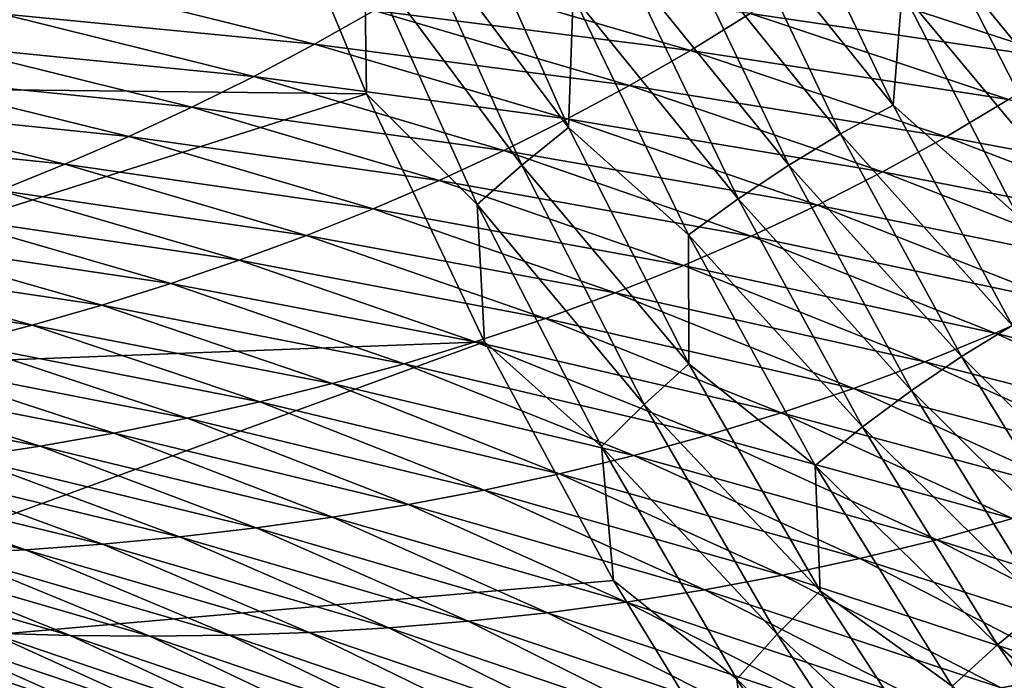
# Model space of a CAD drawing. Header units: metres. Extents: x -46 to 104, y -30 to 30.
# Tile 571 of 656: x 74.17 to 76.23, y -4.62 to -3.24. Entities that reach past the tile are written whole.
import ezdxf

# ---------------------------------------------------------------- set-up
doc = ezdxf.new("R2010")
doc.units = ezdxf.units.M
doc.layers.add('solid_26_000_502_XXX', color=7, linetype='CONTINUOUS')

msp = doc.modelspace()

# ---------------------------------------------------------------- linework, layer by layer
at = {"layer": 'solid_26_000_502_XXX'}
for points in [[(76.200562, -0.699247, 287.999847), (84.380432, -3.198432, 300.333527), (84.442299, -3.477107, 300.234985)], [(76.261185, -0.968341, 287.904083), (76.200562, -0.699247, 287.999847), (84.442299, -3.477107, 300.234985)], [(74.675613, -2.854198, 286.736267), (72.783676, -3.366588, 287.985992), (72.585472, -2.726246, 288.252411)], [(74.675613, -2.854198, 286.736267), (74.898201, -3.390811, 286.472717), (72.783676, -3.366588, 287.985992)], [(74.89399, -3.096862, 286.539551), (74.898201, -3.390811, 286.472717), (74.675613, -2.854198, 286.736267)], [(75.659523, -2.989845, 286.323944), (75.77227, -2.934914, 286.347565), (76.000046, -3.414107, 286.091522)], [(76.000046, -3.414107, 286.091522), (75.77227, -2.934914, 286.347565), (76.019043, -3.175488, 286.228302)], [(74.990921, -3.021198, 286.504883), (75.09269, -2.9483, 286.479401), (75.321297, -3.460957, 286.216248)], [(75.321297, -3.460957, 286.216248), (75.09269, -2.9483, 286.479401), (75.330811, -3.184621, 286.309204)], [(75.547836, -3.050077, 286.309601), (75.659523, -2.989845, 286.323944), (75.890503, -3.474179, 286.064606)], [(75.890503, -3.474179, 286.064606), (75.659523, -2.989845, 286.323944), (76.000046, -3.414107, 286.091522)], [(74.89399, -3.096862, 286.539551), (74.990921, -3.021198, 286.504883), (75.223167, -3.540201, 286.237885)], [(75.223167, -3.540201, 286.237885), (74.990921, -3.021198, 286.504883), (75.321297, -3.460957, 286.216248)], [(75.438011, -3.115159, 286.304688), (75.547836, -3.050077, 286.309601), (75.782204, -3.539848, 286.046783)], [(75.782204, -3.539848, 286.046783), (75.547836, -3.050077, 286.309601), (75.890503, -3.474179, 286.064606)], [(76.129807, -3.129516, 286.271667), (76.239349, -3.090132, 286.323486), (76.474373, -3.550911, 286.065857)], [(75.129936, -3.622298, 286.268646), (74.898201, -3.390811, 286.472717), (74.89399, -3.096862, 286.539551)], [(75.129936, -3.622298, 286.268646), (74.89399, -3.096862, 286.539551), (75.223167, -3.540201, 286.237885)], [(75.330811, -3.184621, 286.309204), (75.438011, -3.115159, 286.304688), (75.675934, -3.610625, 286.038208)], [(75.675934, -3.610625, 286.038208), (75.438011, -3.115159, 286.304688), (75.782204, -3.539848, 286.046783)], [(76.019043, -3.175488, 286.228302), (76.129807, -3.129516, 286.271667), (76.367516, -3.594242, 286.011353)], [(76.367516, -3.594242, 286.011353), (76.129807, -3.129516, 286.271667), (76.474373, -3.550911, 286.065857)], [(75.036179, -3.142235, 300.581055), (74.9142, -3.216002, 300.488373), (75.576576, -3.299735, 300.518188)], [(75.036179, -3.142235, 300.581055), (75.576576, -3.299735, 300.518188), (75.701172, -3.222479, 300.616486)], [(75.822487, -3.14149, 300.713165), (75.701172, -3.222479, 300.616486), (76.368431, -3.320158, 300.683807)], [(75.822487, -3.14149, 300.713165), (76.368431, -3.320158, 300.683807), (76.491615, -3.233485, 300.787231)], [(74.256233, -3.154265, 300.485748), (74.134727, -3.223182, 300.39563), (74.789474, -3.286611, 300.394073)], [(74.256233, -3.154265, 300.485748), (74.789474, -3.286611, 300.394073), (74.9142, -3.216002, 300.488373)], [(75.321297, -3.460957, 286.216248), (75.330811, -3.184621, 286.309204), (75.572433, -3.685999, 286.03894)], [(75.572433, -3.685999, 286.03894), (75.330811, -3.184621, 286.309204), (75.675934, -3.610625, 286.038208)], [(76.000046, -3.414107, 286.091522), (76.019043, -3.175488, 286.228302), (76.259697, -3.644552, 285.965027)], [(76.259697, -3.644552, 285.965027), (76.019043, -3.175488, 286.228302), (76.367516, -3.594242, 286.011353)], [(74.134727, -3.223182, 300.39563), (74.010941, -3.289381, 300.303772), (74.662224, -3.354076, 300.298218)], [(74.134727, -3.223182, 300.39563), (74.662224, -3.354076, 300.298218), (74.789474, -3.286611, 300.394073)], [(74.9142, -3.216002, 300.488373), (74.789474, -3.286611, 300.394073), (75.448944, -3.373291, 300.418427)], [(74.9142, -3.216002, 300.488373), (75.448944, -3.373291, 300.418427), (75.576576, -3.299735, 300.518188)], [(75.701172, -3.222479, 300.616486), (75.576576, -3.299735, 300.518188), (76.241608, -3.402451, 300.578766)], [(75.701172, -3.222479, 300.616486), (76.241608, -3.402451, 300.578766), (76.368431, -3.320158, 300.683807)], [(74.010941, -3.289381, 300.303772), (73.885048, -3.352849, 300.210266), (74.532646, -3.418408, 300.200928)], [(74.010941, -3.289381, 300.303772), (74.532646, -3.418408, 300.200928), (74.662224, -3.354076, 300.298218)], [(74.789474, -3.286611, 300.394073), (74.662224, -3.354076, 300.298218), (75.318489, -3.443182, 300.31723)], [(74.789474, -3.286611, 300.394073), (75.318489, -3.443182, 300.31723), (75.448944, -3.373291, 300.418427)], [(75.576576, -3.299735, 300.518188), (75.448944, -3.373291, 300.418427), (76.111404, -3.480411, 300.47226)], [(75.576576, -3.299735, 300.518188), (76.111404, -3.480411, 300.47226), (76.241608, -3.402451, 300.578766)], [(73.885048, -3.352849, 300.210266), (73.75724, -3.413574, 300.115112), (74.400932, -3.479622, 300.102203)], [(73.885048, -3.352849, 300.210266), (74.400932, -3.479622, 300.102203), (74.532646, -3.418408, 300.200928)], [(74.662224, -3.354076, 300.298218), (74.532646, -3.418408, 300.200928), (75.185455, -3.509444, 300.214752)], [(74.662224, -3.354076, 300.298218), (75.185455, -3.509444, 300.214752), (75.318489, -3.443182, 300.31723)], [(74.898201, -3.390811, 286.472717), (73.009285, -3.990891, 287.703186), (72.783676, -3.366588, 287.985992)], [(75.448944, -3.373291, 300.418427), (75.318489, -3.443182, 300.31723), (75.978073, -3.554094, 300.364471)], [(75.448944, -3.373291, 300.418427), (75.978073, -3.554094, 300.364471), (76.111404, -3.480411, 300.47226)], [(74.898201, -3.390811, 286.472717), (75.144958, -3.909624, 286.195404), (73.009285, -3.990891, 287.703186)], [(75.129936, -3.622298, 286.268646), (75.144958, -3.909624, 286.195404), (74.898201, -3.390811, 286.472717)], [(73.75724, -3.413574, 300.115112), (73.627686, -3.47154, 300.018341), (74.267273, -3.537729, 300.002167)], [(73.75724, -3.413574, 300.115112), (74.267273, -3.537729, 300.002167), (74.400932, -3.479622, 300.102203)], [(74.532646, -3.418408, 300.200928), (74.400932, -3.479622, 300.102203), (75.050049, -3.572118, 300.111053)], [(74.532646, -3.418408, 300.200928), (75.050049, -3.572118, 300.111053), (75.185455, -3.509444, 300.214752)], [(75.890503, -3.474179, 286.064606), (76.000046, -3.414107, 286.091522), (76.249512, -3.875592, 285.823456)], [(76.249512, -3.875592, 285.823456), (76.000046, -3.414107, 286.091522), (76.259697, -3.644552, 285.965027)], [(76.241608, -3.402451, 300.578766), (76.111404, -3.480411, 300.47226), (76.775063, -3.604737, 300.558929)], [(75.318489, -3.443182, 300.31723), (75.185455, -3.509444, 300.214752), (75.841873, -3.62356, 300.255463)], [(75.223167, -3.540201, 286.237885), (75.321297, -3.460957, 286.216248), (75.573112, -3.955564, 285.940033)], [(75.318489, -3.443182, 300.31723), (75.841873, -3.62356, 300.255463), (75.978073, -3.554094, 300.364471)], [(75.573112, -3.955564, 285.940033), (75.321297, -3.460957, 286.216248), (75.572433, -3.685999, 286.03894)], [(73.627686, -3.47154, 300.018341), (74.131844, -3.592741, 299.900818), (74.267273, -3.537729, 300.002167)], [(74.400932, -3.479622, 300.102203), (74.267273, -3.537729, 300.002167), (74.912476, -3.631244, 300.006256)], [(74.400932, -3.479622, 300.102203), (74.912476, -3.631244, 300.006256), (75.050049, -3.572118, 300.111053)], [(75.782204, -3.539848, 286.046783), (75.890503, -3.474179, 286.064606), (76.143463, -3.940518, 285.793091)], [(76.143463, -3.940518, 285.793091), (75.890503, -3.474179, 286.064606), (76.249512, -3.875592, 285.823456)], [(76.111404, -3.480411, 300.47226), (75.978073, -3.554094, 300.364471), (76.639229, -3.68378, 300.443359)], [(76.111404, -3.480411, 300.47226), (76.639229, -3.68378, 300.443359), (76.775063, -3.604737, 300.558929)], [(75.185455, -3.509444, 300.214752), (75.050049, -3.572118, 300.111053), (75.703026, -3.688874, 300.145447)], [(75.185455, -3.509444, 300.214752), (75.703026, -3.688874, 300.145447), (75.841873, -3.62356, 300.255463)], [(74.267273, -3.537729, 300.002167), (74.131844, -3.592741, 299.900818), (74.772942, -3.686861, 299.90036)], [(74.267273, -3.537729, 300.002167), (74.772942, -3.686861, 299.90036), (74.912476, -3.631244, 300.006256)], [(75.129936, -3.622298, 286.268646), (75.223167, -3.540201, 286.237885), (75.478989, -4.040825, 285.957642)], [(75.478989, -4.040825, 285.957642), (75.223167, -3.540201, 286.237885), (75.573112, -3.955564, 285.940033)], [(75.675934, -3.610625, 286.038208), (75.782204, -3.539848, 286.046783), (76.038879, -4.011321, 285.771637)], [(76.038879, -4.011321, 285.771637), (75.782204, -3.539848, 286.046783), (76.143463, -3.940518, 285.793091)], [(75.978073, -3.554094, 300.364471), (75.841873, -3.62356, 300.255463), (76.500191, -3.757927, 300.32663)], [(75.978073, -3.554094, 300.364471), (76.500191, -3.757927, 300.32663), (76.639229, -3.68378, 300.443359)], [(75.050049, -3.572118, 300.111053), (74.912476, -3.631244, 300.006256), (75.561775, -3.750102, 300.034454)], [(75.050049, -3.572118, 300.111053), (75.561775, -3.750102, 300.034454), (75.703026, -3.688874, 300.145447)], [(74.131844, -3.592741, 299.900818), (73.994827, -3.644667, 299.798218), (74.631622, -3.739007, 299.793518)], [(74.131844, -3.592741, 299.900818), (74.631622, -3.739007, 299.793518), (74.772942, -3.686861, 299.90036)], [(75.389809, -4.129022, 285.984314), (75.144958, -3.909624, 286.195404), (75.129936, -3.622298, 286.268646)], [(75.389809, -4.129022, 285.984314), (75.129936, -3.622298, 286.268646), (75.478989, -4.040825, 285.957642)], [(75.572433, -3.685999, 286.03894), (75.675934, -3.610625, 286.038208), (75.936485, -4.087475, 285.759247)], [(75.936485, -4.087475, 285.759247), (75.675934, -3.610625, 286.038208), (76.038879, -4.011321, 285.771637)], [(75.841873, -3.62356, 300.255463), (75.703026, -3.688874, 300.145447), (76.358223, -3.827266, 300.208954)], [(75.841873, -3.62356, 300.255463), (76.358223, -3.827266, 300.208954), (76.500191, -3.757927, 300.32663)], [(73.994827, -3.644667, 299.798218), (73.856392, -3.693515, 299.694427), (74.488716, -3.78772, 299.68573)], [(73.994827, -3.644667, 299.798218), (74.488716, -3.78772, 299.68573), (74.631622, -3.739007, 299.793518)], [(74.912476, -3.631244, 300.006256), (74.772942, -3.686861, 299.90036), (75.418327, -3.807312, 299.922607)], [(74.912476, -3.631244, 300.006256), (75.418327, -3.807312, 299.922607), (75.561775, -3.750102, 300.034454)], [(74.772942, -3.686861, 299.90036), (74.631622, -3.739007, 299.793518), (75.272896, -3.860573, 299.810028)], [(74.772942, -3.686861, 299.90036), (75.272896, -3.860573, 299.810028), (75.418327, -3.807312, 299.922607)], [(75.837021, -4.168428, 285.756012), (75.572433, -3.685999, 286.03894), (75.936485, -4.087475, 285.759247)], [(75.573112, -3.955564, 285.940033), (75.572433, -3.685999, 286.03894), (75.837021, -4.168428, 285.756012)], [(73.856392, -3.693515, 299.694427), (73.71669, -3.739289, 299.589508), (74.344383, -3.833033, 299.577057)], [(73.856392, -3.693515, 299.694427), (74.344383, -3.833033, 299.577057), (74.488716, -3.78772, 299.68573)], [(75.703026, -3.688874, 300.145447), (75.561775, -3.750102, 300.034454), (76.213562, -3.891886, 300.090485)], [(75.703026, -3.688874, 300.145447), (76.213562, -3.891886, 300.090485), (76.358223, -3.827266, 300.208954)], [(73.71669, -3.739289, 299.589508), (73.575882, -3.781992, 299.483459), (74.198814, -3.874978, 299.46759)], [(73.71669, -3.739289, 299.589508), (74.198814, -3.874978, 299.46759), (74.344383, -3.833033, 299.577057)], [(74.631622, -3.739007, 299.793518), (74.488716, -3.78772, 299.68573), (75.125687, -3.90995, 299.696747)], [(74.631622, -3.739007, 299.793518), (75.125687, -3.90995, 299.696747), (75.272896, -3.860573, 299.810028)], [(75.561775, -3.750102, 300.034454), (75.418327, -3.807312, 299.922607), (76.066452, -3.951885, 299.971283)], [(75.561775, -3.750102, 300.034454), (76.066452, -3.951885, 299.971283), (76.213562, -3.891886, 300.090485)], [(73.575882, -3.781992, 299.483459), (74.052147, -3.913583, 299.35733), (74.198814, -3.874978, 299.46759)], [(74.488716, -3.78772, 299.68573), (74.344383, -3.833033, 299.577057), (74.976883, -3.955509, 299.582886)], [(74.488716, -3.78772, 299.68573), (74.976883, -3.955509, 299.582886), (75.125687, -3.90995, 299.696747)], [(75.418327, -3.807312, 299.922607), (75.272896, -3.860573, 299.810028), (75.917137, -4.007358, 299.851532)], [(75.418327, -3.807312, 299.922607), (75.917137, -4.007358, 299.851532), (76.066452, -3.951885, 299.971283)], [(76.358223, -3.827266, 300.208954), (76.213562, -3.891886, 300.090485), (76.866165, -4.053757, 300.177826)], [(74.344383, -3.833033, 299.577057), (74.198814, -3.874978, 299.46759), (74.826668, -3.997312, 299.468445)], [(74.344383, -3.833033, 299.577057), (74.826668, -3.997312, 299.468445), (74.976883, -3.955509, 299.582886)], [(75.272896, -3.860573, 299.810028), (75.125687, -3.90995, 299.696747), (75.765823, -4.058402, 299.731354)], [(75.272896, -3.860573, 299.810028), (75.765823, -4.058402, 299.731354), (75.917137, -4.007358, 299.851532)], [(74.198814, -3.874978, 299.46759), (74.052147, -3.913583, 299.35733), (74.675224, -4.035419, 299.353577)], [(74.198814, -3.874978, 299.46759), (74.675224, -4.035419, 299.353577), (74.826668, -3.997312, 299.468445)], [(76.213562, -3.891886, 300.090485), (76.066452, -3.951885, 299.971283), (76.715698, -4.117942, 300.050018)], [(76.143463, -3.940518, 285.793091), (76.249512, -3.875592, 285.823456), (76.52002, -4.318135, 285.544067)], [(76.213562, -3.891886, 300.090485), (76.715698, -4.117942, 300.050018), (76.866165, -4.053757, 300.177826)], [(75.144958, -3.909624, 286.195404), (73.261772, -4.597602, 287.404602), (73.009285, -3.990891, 287.703186)], [(75.144958, -3.909624, 286.195404), (75.415215, -4.409244, 285.90506), (73.261772, -4.597602, 287.404602)], [(74.052147, -3.913583, 299.35733), (73.904556, -3.948874, 299.246368), (74.52272, -4.069884, 299.238251)], [(74.052147, -3.913583, 299.35733), (74.52272, -4.069884, 299.238251), (74.675224, -4.035419, 299.353577)], [(75.125687, -3.90995, 299.696747), (74.976883, -3.955509, 299.582886), (75.612724, -4.105114, 299.610779)], [(75.125687, -3.90995, 299.696747), (75.612724, -4.105114, 299.610779), (75.765823, -4.058402, 299.731354)], [(75.389809, -4.129022, 285.984314), (75.415215, -4.409244, 285.90506), (75.144958, -3.909624, 286.195404)], [(73.904556, -3.948874, 299.246368), (73.756187, -3.98087, 299.134674), (74.369308, -4.10076, 299.122559)], [(73.904556, -3.948874, 299.246368), (74.369308, -4.10076, 299.122559), (74.52272, -4.069884, 299.238251)], [(74.976883, -3.955509, 299.582886), (74.826668, -3.997312, 299.468445), (75.458038, -4.147588, 299.489929)], [(74.976883, -3.955509, 299.582886), (75.458038, -4.147588, 299.489929), (75.612724, -4.105114, 299.610779)], [(75.478989, -4.040825, 285.957642), (75.573112, -3.955564, 285.940033), (75.847458, -4.430791, 285.65152)], [(75.847458, -4.430791, 285.65152), (75.573112, -3.955564, 285.940033), (75.837021, -4.168428, 285.756012)], [(76.066452, -3.951885, 299.971283), (75.917137, -4.007358, 299.851532), (76.562752, -4.17693, 299.921753)], [(76.038879, -4.011321, 285.771637), (76.143463, -3.940518, 285.793091), (76.41774, -4.387609, 285.510132)], [(76.066452, -3.951885, 299.971283), (76.562752, -4.17693, 299.921753), (76.715698, -4.117942, 300.050018)], [(76.41774, -4.387609, 285.510132), (76.143463, -3.940518, 285.793091), (76.52002, -4.318135, 285.544067)], [(73.756187, -3.98087, 299.134674), (73.607185, -4.00959, 299.022339), (74.215157, -4.128093, 299.006531)], [(73.756187, -3.98087, 299.134674), (74.215157, -4.128093, 299.006531), (74.369308, -4.10076, 299.122559)], [(73.607185, -4.00959, 299.022339), (74.060402, -4.151928, 298.890198), (74.215157, -4.128093, 299.006531)], [(74.826668, -3.997312, 299.468445), (74.675224, -4.035419, 299.353577), (75.301956, -4.185915, 299.368896)], [(74.826668, -3.997312, 299.468445), (75.301956, -4.185915, 299.368896), (75.458038, -4.147588, 299.489929)], [(75.917137, -4.007358, 299.851532), (75.765823, -4.058402, 299.731354), (76.407578, -4.230848, 299.793243)], [(75.917137, -4.007358, 299.851532), (76.407578, -4.230848, 299.793243), (76.562752, -4.17693, 299.921753)], [(75.936485, -4.087475, 285.759247), (76.038879, -4.011321, 285.771637), (76.317154, -4.463222, 285.484894)], [(76.317154, -4.463222, 285.484894), (76.038879, -4.011321, 285.771637), (76.41774, -4.387609, 285.510132)], [(74.675224, -4.035419, 299.353577), (74.52272, -4.069884, 299.238251), (75.144669, -4.220184, 299.247711)], [(74.675224, -4.035419, 299.353577), (75.144669, -4.220184, 299.247711), (75.301956, -4.185915, 299.368896)], [(75.389809, -4.129022, 285.984314), (75.478989, -4.040825, 285.957642), (75.757675, -4.521716, 285.664948)], [(75.757675, -4.521716, 285.664948), (75.478989, -4.040825, 285.957642), (75.847458, -4.430791, 285.65152)], [(75.765823, -4.058402, 299.731354), (75.612724, -4.105114, 299.610779), (76.250397, -4.279822, 299.664551)], [(75.765823, -4.058402, 299.731354), (76.250397, -4.279822, 299.664551), (76.407578, -4.230848, 299.793243)], [(74.52272, -4.069884, 299.238251), (74.369308, -4.10076, 299.122559), (74.986343, -4.250478, 299.126495)], [(74.52272, -4.069884, 299.238251), (74.986343, -4.250478, 299.126495), (75.144669, -4.220184, 299.247711)], [(75.837021, -4.168428, 285.756012), (75.936485, -4.087475, 285.759247), (76.218956, -4.544411, 285.468536)], [(76.218956, -4.544411, 285.468536), (75.936485, -4.087475, 285.759247), (76.317154, -4.463222, 285.484894)], [(74.369308, -4.10076, 299.122559), (74.215157, -4.128093, 299.006531), (74.827148, -4.276876, 299.005249)], [(74.369308, -4.10076, 299.122559), (74.827148, -4.276876, 299.005249), (74.986343, -4.250478, 299.126495)], [(75.612724, -4.105114, 299.610779), (75.458038, -4.147588, 299.489929), (76.091431, -4.32398, 299.535828)], [(75.612724, -4.105114, 299.610779), (76.091431, -4.32398, 299.535828), (76.250397, -4.279822, 299.664551)], [(74.215157, -4.128093, 299.006531), (74.060402, -4.151928, 298.890198), (74.667244, -4.299455, 298.884033)], [(74.215157, -4.128093, 299.006531), (74.667244, -4.299455, 298.884033), (74.827148, -4.276876, 299.005249)], [(75.672905, -4.615654, 285.687347), (75.415215, -4.409244, 285.90506), (75.389809, -4.129022, 285.984314)], [(75.672905, -4.615654, 285.687347), (75.389809, -4.129022, 285.984314), (75.757675, -4.521716, 285.664948)], [(74.060402, -4.151928, 298.890198), (73.905205, -4.172303, 298.77359), (74.506783, -4.318284, 298.762878)], [(74.060402, -4.151928, 298.890198), (74.506783, -4.318284, 298.762878), (74.667244, -4.299455, 298.884033)], [(75.458038, -4.147588, 299.489929), (75.301956, -4.185915, 299.368896), (75.930893, -4.363445, 299.407166)], [(75.458038, -4.147588, 299.489929), (75.930893, -4.363445, 299.407166), (76.091431, -4.32398, 299.535828)], [(73.905205, -4.172303, 298.77359), (73.749687, -4.189247, 298.656769), (74.345917, -4.333428, 298.641876)], [(73.905205, -4.172303, 298.77359), (74.345917, -4.333428, 298.641876), (74.506783, -4.318284, 298.762878)], [(76.123848, -4.63059, 285.461151), (75.837021, -4.168428, 285.756012), (76.218956, -4.544411, 285.468536)], [(75.847458, -4.430791, 285.65152), (75.837021, -4.168428, 285.756012), (76.123848, -4.63059, 285.461151)], [(73.749687, -4.189247, 298.656769), (73.594002, -4.202792, 298.539764), (74.184792, -4.344942, 298.520996)], [(73.594002, -4.202792, 298.539764), (74.023537, -4.352882, 298.400299), (74.184792, -4.344942, 298.520996)], [(73.749687, -4.189247, 298.656769), (74.184792, -4.344942, 298.520996), (74.345917, -4.333428, 298.641876)], [(75.301956, -4.185915, 299.368896), (75.144669, -4.220184, 299.247711), (75.768982, -4.398339, 299.278625)], [(75.301956, -4.185915, 299.368896), (75.768982, -4.398339, 299.278625), (75.930893, -4.363445, 299.407166)], [(75.144669, -4.220184, 299.247711), (74.986343, -4.250478, 299.126495), (75.605881, -4.428781, 299.15036)], [(75.144669, -4.220184, 299.247711), (75.605881, -4.428781, 299.15036), (75.768982, -4.398339, 299.278625)], [(74.986343, -4.250478, 299.126495), (74.827148, -4.276876, 299.005249), (75.44178, -4.454884, 299.022369)], [(74.986343, -4.250478, 299.126495), (75.44178, -4.454884, 299.022369), (75.605881, -4.428781, 299.15036)], [(74.827148, -4.276876, 299.005249), (74.667244, -4.299455, 298.884033), (75.276848, -4.476756, 298.894745)], [(74.827148, -4.276876, 299.005249), (75.276848, -4.476756, 298.894745), (75.44178, -4.454884, 299.022369)], [(76.250397, -4.279822, 299.664551), (76.091431, -4.32398, 299.535828), (76.725327, -4.524244, 299.609802)], [(74.667244, -4.299455, 298.884033), (74.506783, -4.318284, 298.762878), (75.111244, -4.4945, 298.767517)], [(74.667244, -4.299455, 298.884033), (75.111244, -4.4945, 298.767517), (75.276848, -4.476756, 298.894745)], [(74.506783, -4.318284, 298.762878), (74.345917, -4.333428, 298.641876), (74.945129, -4.508215, 298.640778)], [(74.506783, -4.318284, 298.762878), (74.945129, -4.508215, 298.640778), (75.111244, -4.4945, 298.767517)], [(76.091431, -4.32398, 299.535828), (75.930893, -4.363445, 299.407166), (76.560539, -4.565964, 299.472076)], [(76.091431, -4.32398, 299.535828), (76.560539, -4.565964, 299.472076), (76.725327, -4.524244, 299.609802)], [(74.184792, -4.344942, 298.520996), (74.023537, -4.352882, 298.400299), (74.611977, -4.523915, 298.388824)], [(74.345917, -4.333428, 298.641876), (74.184792, -4.344942, 298.520996), (74.778664, -4.517993, 298.514526)], [(74.184792, -4.344942, 298.520996), (74.611977, -4.523915, 298.388824), (74.778664, -4.517993, 298.514526)], [(74.345917, -4.333428, 298.641876), (74.778664, -4.517993, 298.514526), (74.945129, -4.508215, 298.640778)], [(73.862305, -4.357313, 298.279755), (73.701225, -4.358292, 298.159363), (74.278549, -4.524532, 298.139099)], [(73.701225, -4.358292, 298.159363), (74.112099, -4.519408, 298.015015), (74.278549, -4.524532, 298.139099)], [(74.023537, -4.352882, 298.400299), (73.862305, -4.357313, 298.279755), (74.445221, -4.526063, 298.263672)], [(73.862305, -4.357313, 298.279755), (74.278549, -4.524532, 298.139099), (74.445221, -4.526063, 298.263672)], [(74.023537, -4.352882, 298.400299), (74.445221, -4.526063, 298.263672), (74.611977, -4.523915, 298.388824)], [(75.930893, -4.363445, 299.407166), (75.768982, -4.398339, 299.278625), (76.394196, -4.602506, 299.334747)], [(75.930893, -4.363445, 299.407166), (76.394196, -4.602506, 299.334747), (76.560539, -4.565964, 299.472076)], [(75.768982, -4.398339, 299.278625), (75.605881, -4.428781, 299.15036), (76.226501, -4.63402, 299.197937)], [(75.768982, -4.398339, 299.278625), (76.226501, -4.63402, 299.197937), (76.394196, -4.602506, 299.334747)], [(75.415215, -4.409244, 285.90506), (75.708252, -4.888336, 285.602478), (73.261772, -4.597602, 287.404602)], [(75.672905, -4.615654, 285.687347), (75.708252, -4.888336, 285.602478), (75.415215, -4.409244, 285.90506)], [(75.605881, -4.428781, 299.15036), (75.44178, -4.454884, 299.022369), (76.057648, -4.660656, 299.061707)], [(75.605881, -4.428781, 299.15036), (76.057648, -4.660656, 299.061707), (76.226501, -4.63402, 299.197937)], [(75.757675, -4.521716, 285.664948), (75.847458, -4.430791, 285.65152), (76.1436, -4.885358, 285.351532)], [(76.1436, -4.885358, 285.351532), (75.847458, -4.430791, 285.65152), (76.123848, -4.63059, 285.461151)], [(75.44178, -4.454884, 299.022369), (75.276848, -4.476756, 298.894745), (75.887825, -4.682559, 298.926147)], [(75.44178, -4.454884, 299.022369), (75.887825, -4.682559, 298.926147), (76.057648, -4.660656, 299.061707)], [(76.218956, -4.544411, 285.468536), (76.317154, -4.463222, 285.484894), (76.61628, -4.894327, 285.187347)], [(75.276848, -4.476756, 298.894745), (75.111244, -4.4945, 298.767517), (75.717216, -4.699865, 298.791351)], [(75.276848, -4.476756, 298.894745), (75.717216, -4.699865, 298.791351), (75.887825, -4.682559, 298.926147)], [(73.780365, -4.498652, 297.76825), (74.172096, -4.668964, 297.618011), (74.342865, -4.687641, 297.744781)], [(73.945999, -4.510765, 297.891388), (73.780365, -4.498652, 297.76825), (74.342865, -4.687641, 297.744781)], [(73.945999, -4.510765, 297.891388), (74.342865, -4.687641, 297.744781), (74.514183, -4.702739, 297.872406)], [(74.112099, -4.519408, 298.015015), (73.945999, -4.510765, 297.891388), (74.514183, -4.702739, 297.872406)], [(74.945129, -4.508215, 298.640778), (74.778664, -4.517993, 298.514526), (75.374283, -4.721216, 298.5242)], [(75.111244, -4.4945, 298.767517), (74.945129, -4.508215, 298.640778), (75.545975, -4.712708, 298.657349)], [(74.945129, -4.508215, 298.640778), (75.374283, -4.721216, 298.5242), (75.545975, -4.712708, 298.657349)], [(75.111244, -4.4945, 298.767517), (75.545975, -4.712708, 298.657349), (75.717216, -4.699865, 298.791351)], [(74.112099, -4.519408, 298.015015), (74.514183, -4.702739, 297.872406), (74.685921, -4.714185, 298.000916)], [(74.278549, -4.524532, 298.139099), (74.112099, -4.519408, 298.015015), (74.685921, -4.714185, 298.000916)], [(74.278549, -4.524532, 298.139099), (74.685921, -4.714185, 298.000916), (74.857948, -4.721874, 298.13028)], [(74.445221, -4.526063, 298.263672), (74.278549, -4.524532, 298.139099), (74.857948, -4.721874, 298.13028)], [(74.611977, -4.523915, 298.388824), (74.445221, -4.526063, 298.263672), (75.030121, -4.725689, 298.26062)], [(74.445221, -4.526063, 298.263672), (74.857948, -4.721874, 298.13028), (75.030121, -4.725689, 298.26062)], [(74.778664, -4.517993, 298.514526), (74.611977, -4.523915, 298.388824), (75.202278, -4.725507, 298.391937)], [(74.611977, -4.523915, 298.388824), (75.030121, -4.725689, 298.26062), (75.202278, -4.725507, 298.391937)], [(74.778664, -4.517993, 298.514526), (75.202278, -4.725507, 298.391937), (75.374283, -4.721216, 298.5242)], [(75.672905, -4.615654, 285.687347), (75.757675, -4.521716, 285.664948), (76.058487, -4.981572, 285.360565)], [(76.058487, -4.981572, 285.360565), (75.757675, -4.521716, 285.664948), (76.1436, -4.885358, 285.351532)], [(76.123848, -4.63059, 285.461151), (76.218956, -4.544411, 285.468536), (76.522568, -4.980191, 285.16684)], [(76.522568, -4.980191, 285.16684), (76.218956, -4.544411, 285.468536), (76.61628, -4.894327, 285.187347)], [(73.664062, -4.591976, 297.242584), (74.031578, -4.762598, 297.082428), (74.20488, -4.798759, 297.20993)], [(73.832596, -4.621087, 297.366913), (73.664062, -4.591976, 297.242584), (74.20488, -4.798759, 297.20993)], [(75.708252, -4.888336, 285.602478), (73.540215, -5.184596, 287.09137), (73.261772, -4.597602, 287.404602)], [(76.394196, -4.602506, 299.334747), (76.226501, -4.63402, 299.197937), (76.84671, -4.864133, 299.272949)], [(75.978455, -5.080871, 285.378571), (75.708252, -4.888336, 285.602478), (75.672905, -4.615654, 285.687347)], [(75.978455, -5.080871, 285.378571), (75.672905, -4.615654, 285.687347), (76.058487, -4.981572, 285.360565)]]:
    msp.add_3dface(points, dxfattribs=at)

doc.saveas('drawing.dxf')
